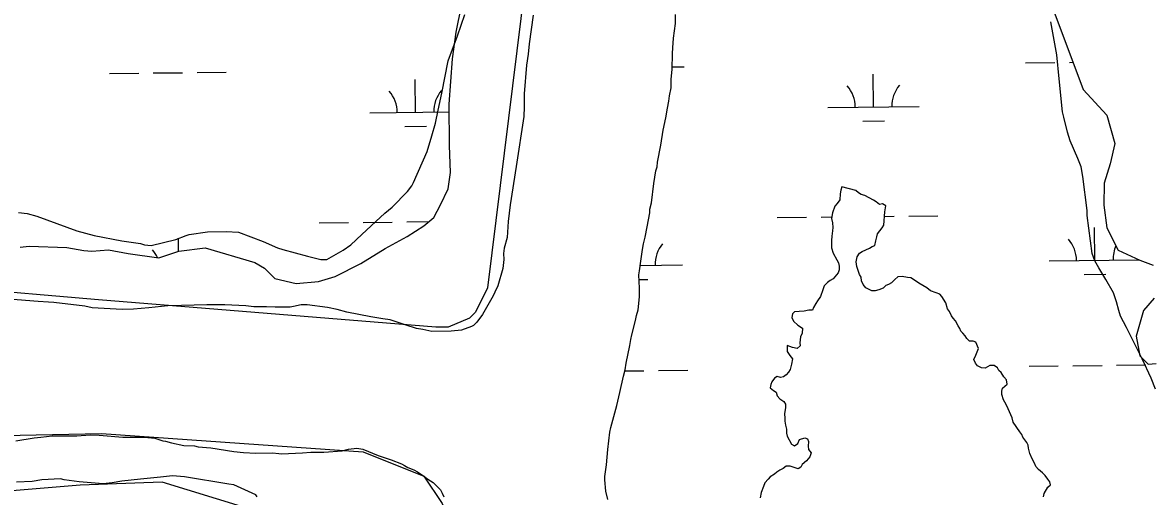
# Model space of a CAD drawing. Extents: x 3683613 to 3738215, y 469626 to 495384.
# Drawn here: x 3715706 to 3716943, y 480796 to 481315 of the extents above; entities that cross this region are included whole.
import ezdxf

# ---------------------------------------------------------------- set-up
doc = ezdxf.new("R2010")
doc.units = 0
for name, color, linetype in [('V-GRID-MAJR', 7, 'Continuous'), ('V-SITE-VEGE', 7, 'Continuous'), ('V-TOPO-SHOR', 7, 'Continuous'), ('V-WETL-SWMP', 7, 'Continuous')]:
    doc.layers.add(name, color=color, linetype=linetype)

msp = doc.modelspace()

# ---------------------------------------------------------------- linework, layer by layer
at = {"layer": 'V-GRID-MAJR'}
msp.add_spline([(3687787.4, 481100.8), (3693072.3, 481160.4), (3698357.2, 481220.7), (3703642.1, 481281.8), (3708927, 481343.7), (3714211.8, 481406.4), (3719496.7, 481469.8)], degree=3, dxfattribs=at)
at = {"layer": 'V-SITE-VEGE'}
for points in [[(3716265.4, 481323.3), (3716260.9, 481291.6), (3716259.8, 481280.5), (3716258.1, 481268.2), (3716255.4, 481237.1), (3716255.4, 481222.5), (3716254.9, 481211.9), (3716246.5, 481157.4), (3716240.2, 481115.2), (3716238, 481097), (3716236.9, 481079.4), (3716233.5, 481067.7), (3716232.9, 481061.8), (3716233, 481055.4), (3716231.9, 481045.4), (3716226.7, 481026.6), (3716223.2, 481019.6), (3716221.5, 481015.5), (3716209.9, 480994.9), (3716203.5, 480986.7), (3716200, 480983.1), (3716197.7, 480982), (3716186.6, 480977.8), (3716175.4, 480976.6), (3716154.3, 480976.4), (3716144.4, 480978.7), (3716137.3, 480979.8), (3716126.2, 480983.3), (3716108.6, 480989.1), (3716100.4, 480990.2), (3716087.5, 480992.4), (3716061.1, 480997.6), (3716050.5, 481000.4), (3716040, 481002.7), (3716017.7, 481005.5), (3716011.2, 481005.5), (3716002.5, 481003.7), (3715999, 481003.1), (3715982.6, 481003), (3715973.2, 481003.5), (3715959.1, 481003.4), (3715950.3, 481004.5), (3715927.5, 481005.6), (3715907.6, 481005.5), (3715880, 481004.7), (3715864.8, 481004.6), (3715844.3, 481002.2), (3715827.3, 481000.9), (3715815, 481000.3), (3715782.2, 481002.4), (3715774, 481004.1), (3715740, 481008), (3715734.1, 481008.6), (3715723, 481009.1), (3715690.8, 481011.8)], [(3715701.4, 481106.8), (3715710.7, 481105.7), (3715721.3, 481102.8), (3715765.3, 481086.7), (3715784.1, 481081.5), (3715814.6, 481075.8), (3715835.1, 481073), (3715839.2, 481071.3), (3715846.8, 481070.7), (3715873.8, 481077.3), (3715884.9, 481081.5), (3715888.4, 481082.7), (3715908.3, 481085.7), (3715928.8, 481085.9), (3715942.2, 481085.3), (3715969.3, 481075), (3715985.1, 481068), (3715991, 481066.3), (3716018, 481058.8), (3716032.6, 481055.4), (3716039.1, 481055.4), (3716057.2, 481065.5), (3716065.3, 481071.4), (3716077.6, 481082.6), (3716092.7, 481096.8), (3716102.6, 481106.2), (3716110.8, 481112.7), (3716127.7, 481129.8), (3716132.3, 481136.2), (3716134.1, 481139.8), (3716149.1, 481173.8), (3716154.3, 481190.8), (3716158.3, 481204.9), (3716161.2, 481219), (3716165.1, 481237.8), (3716172, 481273), (3716182.4, 481300.5), (3716190.4, 481324)], [(3716947.3, 480913), (3716942.6, 480925.3), (3716932.5, 480946.3), (3716925.4, 480960.9), (3716915.3, 480980.8), (3716908.8, 480993.1), (3716907, 480999.5), (3716904.6, 481008.9), (3716901, 481018.8), (3716892.7, 481033.4), (3716885, 481046.2), (3716880.9, 481053.8), (3716877.9, 481062), (3716872.4, 481103.6), (3716872.4, 481108.9), (3716867.5, 481146.3), (3716865.6, 481156.9), (3716862.1, 481166.2), (3716853.8, 481185.5), (3716850.8, 481194.8), (3716846.6, 481211.2), (3716845.4, 481217.1), (3716841.7, 481253.4), (3716839.2, 481279.7), (3716832.5, 481316)], [(3715698.4, 480856.3), (3715718.3, 480859.9), (3715725.9, 480860.5), (3715738.2, 480861.8), (3715765.1, 480861.9), (3715779.8, 480863.2), (3715789.7, 480862.6), (3715815.5, 480860.5), (3715839.5, 480860.6), (3715850.7, 480859.5), (3715859.5, 480856.6), (3715862.4, 480856), (3715868.9, 480854.3), (3715882.3, 480851.5), (3715894.1, 480850.9), (3715898.2, 480849.8), (3715912.2, 480848.7), (3715937.4, 480844.8), (3715948, 480843.6), (3715961.5, 480843.1), (3715979.6, 480843.2), (3715986.7, 480842.7), (3715989.6, 480842.1), (3716012.4, 480843.4), (3716021.8, 480844.1), (3716035.9, 480844.1), (3716055.8, 480845.4), (3716062.8, 480847.2), (3716072.2, 480848.5), (3716078.6, 480847.3), (3716095.6, 480840.4), (3716109.7, 480835.8), (3716120.9, 480831.2), (3716124.4, 480829.4), (3716127.9, 480827.1), (3716134.4, 480824.8), (3716138.5, 480822.5), (3716145.6, 480817.8), (3716149.7, 480814.3), (3716155.6, 480810.9), (3716163.8, 480802.7), (3716165.6, 480799.2), (3716167.4, 480795.1)], [(3715962.9, 480795.1), (3715961.2, 480797.4), (3715937.1, 480808.4), (3715931.8, 480809), (3715883.1, 480816.9), (3715870.2, 480818), (3715856.8, 480816.8), (3715835.1, 480814.3), (3715814.6, 480812.4), (3715804.1, 480810.6), (3715794.1, 480809.4), (3715767.8, 480811.6), (3715751.3, 480813.8), (3715747.2, 480814.9), (3715726.7, 480813.7), (3715716.2, 480811.8), (3715699.2, 480811.2)]]:
    msp.add_lwpolyline(points, dxfattribs=at)
at = {"layer": 'V-TOPO-SHOR'}
for points in [[(3716432.9, 482591.2), (3716302, 481727.2), (3716215.3, 481024.3), (3716202, 480997.6), (3716195.4, 480991), (3716172, 480981), (3716158.7, 480981), (3715788.9, 481011), (3715635.7, 481024.3), (3715482.4, 481041), (3715382.5, 481044.3), (3715332.3, 481052.8)], [(3716346.9, 480792.1), (3716345, 480801.4), (3716343.8, 480813.7), (3716343.8, 480817.2), (3716345.5, 480830.1), (3716347.1, 480847.1), (3716349.4, 480865.9), (3716350.5, 480871.2), (3716356.8, 480895.2), (3716360.2, 480909.3), (3716364.2, 480927.5), (3716366, 480934.5), (3716367.1, 480941.6), (3716371.1, 480960.9), (3716372.2, 480967.4), (3716373.3, 480972.7), (3716377.4, 480988.5), (3716378.5, 480993.8), (3716380.2, 481000.2), (3716381.9, 481014.3), (3716381.8, 481023.7), (3716381.2, 481038.3), (3716381.7, 481043), (3716383.4, 481053.5), (3716385.1, 481066.4), (3716386.2, 481072.3), (3716388, 481079.9), (3716390.2, 481091.1), (3716393.1, 481106.3), (3716393.1, 481110.4), (3716394.8, 481117.5), (3716397.6, 481138.6), (3716399.8, 481152.6), (3716401, 481156.8), (3716401.5, 481162), (3716405, 481180.8), (3716407.8, 481197.2), (3716410.6, 481210.7), (3716412.3, 481221.3), (3716414.1, 481228.9), (3716414.6, 481234.7), (3716416.3, 481243.5), (3716416.3, 481252.9), (3716417.4, 481263.5), (3716417.9, 481281), (3716418.4, 481287.5), (3716418.9, 481298), (3716421.2, 481313.9), (3716421.1, 481323.8)], [(3716819.1, 480825), (3716816.2, 480828.5), (3716815, 480831.4), (3716812, 480836.7), (3716809.6, 480842.5), (3716807.9, 480848.4), (3716807.8, 480851.9), (3716806.1, 480854.8), (3716801.9, 480860.6), (3716800.7, 480863.6), (3716798.4, 480866.5), (3716791.3, 480877), (3716790.1, 480881.7), (3716785.9, 480891.6), (3716783.6, 480896.3), (3716780.6, 480901.5), (3716778.8, 480907.4), (3716778.8, 480910.9), (3716779.4, 480914.4), (3716784.6, 480918.5), (3716784, 480923.2), (3716781, 480926.7), (3716778.1, 480931.4), (3716775.7, 480933.7), (3716774, 480936.6), (3716770.4, 480938.9), (3716765.7, 480938.9), (3716760.5, 480936), (3716756.4, 480936.5), (3716752.3, 480938.8), (3716749.9, 480941.8), (3716748.1, 480945.8), (3716750.4, 480950.5), (3716753.3, 480957.6), (3716750.4, 480964.6), (3716747.4, 480965.8), (3716743.3, 480965.7), (3716740.4, 480968.7), (3716738.6, 480971.6), (3716736.2, 480974.5), (3716733.9, 480976.8), (3716732.7, 480979.7), (3716730.9, 480982.7), (3716728, 480987.9), (3716725.6, 480990.8), (3716723.8, 480993.7), (3716721.5, 480998.4), (3716719.1, 481001.3), (3716717.3, 481007.8), (3716713.2, 481014.8), (3716710.8, 481017.1), (3716706.7, 481018.8), (3716700.8, 481021.1), (3716696.7, 481024.1), (3716687.9, 481029.3), (3716682, 481033.3), (3716679.1, 481035.1), (3716675.6, 481035.6), (3716669.7, 481036.8), (3716665, 481036.2), (3716661.5, 481033.2), (3716658, 481029.7), (3716654.5, 481027.9), (3716651.6, 481026.7), (3716648.7, 481023.8), (3716644, 481022), (3716639.9, 481020.8), (3716636.4, 481020.8), (3716629.9, 481024.3), (3716627, 481027.8), (3716625.2, 481031.8), (3716624.6, 481035.9), (3716622.8, 481038.9), (3716619.8, 481047.6), (3716619.2, 481052.9), (3716620.4, 481058.2), (3716622.7, 481062.3), (3716625.6, 481064.1), (3716633.8, 481067.6), (3716636.7, 481069.4), (3716639.6, 481070.6), (3716640.8, 481075.9), (3716641.9, 481080), (3716642.5, 481083.5), (3716647.7, 481090), (3716649.5, 481092.9), (3716650.5, 481107.6), (3716651.7, 481114), (3716648.1, 481116.3), (3716644.6, 481115.7), (3716641.1, 481118.6), (3716638.2, 481120.4), (3716628.8, 481125.6), (3716624.7, 481126.7), (3716621.7, 481128.5), (3716618.8, 481130.8), (3716603.5, 481134.8), (3716602.4, 481131.3), (3716601.8, 481127.2), (3716601.3, 481120.7), (3716598.4, 481116.6)], [(3716598.4, 481116.6), (3716596, 481113.7), (3716593.1, 481106.6), (3716592, 481100.2), (3716593.2, 481095.5), (3716593.8, 481090.2), (3716593.3, 481086.7), (3716592.7, 481080.9), (3716592.1, 481076.2), (3716592.2, 481068), (3716594, 481062.1), (3716598.1, 481055.1), (3716599.9, 481051.6), (3716600.5, 481048.1), (3716600.5, 481044), (3716599.4, 481040.5), (3716594.1, 481034), (3716590.6, 481032.2), (3716587.7, 481029.9), (3716584.2, 481026.3), (3716582.5, 481022.2), (3716580.2, 481014.6), (3716576.7, 481009.9), (3716575, 481006.9), (3716572.6, 481002.8), (3716571.5, 480999.9), (3716567.4, 480999.9), (3716562.1, 480998.7), (3716556.9, 480998.1), (3716551.6, 480998), (3716549.3, 480995.7), (3716548.7, 480991.6), (3716550.5, 480987.5), (3716555.2, 480983.4), (3716560.5, 480979.9), (3716559.9, 480974.6), (3716558.2, 480970.5), (3716557.6, 480964.1), (3716557.7, 480960.6), (3716554.7, 480957.6), (3716549.5, 480958.8), (3716543.6, 480961.1), (3716543.6, 480954.6), (3716546.6, 480950), (3716549.5, 480946.5), (3716548.4, 480940.6), (3716546.7, 480934.7), (3716544.9, 480931.8), (3716542.6, 480928.9), (3716539.7, 480926.5), (3716536.2, 480925.9), (3716532.7, 480927), (3716529.7, 480925.3), (3716526.8, 480921.1), (3716525.7, 480918.2), (3716525.1, 480914.7), (3716528.6, 480911.8), (3716531.6, 480910), (3716532.8, 480905.9), (3716535.7, 480902.4), (3716539.8, 480899.5), (3716541.6, 480896.6), (3716541.6, 480893.1), (3716540.5, 480886.1), (3716541.1, 480881.4), (3716541.1, 480877.9), (3716541.8, 480873.8), (3716543, 480869.1), (3716543, 480865), (3716543.6, 480861.5), (3716548.3, 480852.7), (3716551.8, 480851), (3716555.3, 480853.4), (3716557.1, 480858), (3716562.9, 480859.8), (3716565.9, 480858.7), (3716567, 480855.8), (3716566.5, 480850.5), (3716567.1, 480847), (3716570, 480843.5), (3716568.3, 480838.8), (3716564.8, 480834.7), (3716560.2, 480830.5), (3716558.4, 480827.6), (3716555.5, 480825.8), (3716546.7, 480828.7), (3716542.6, 480828.7), (3716539.1, 480826.3), (3716535.6, 480824.5), (3716532.1, 480822.2), (3716529.8, 480819.8), (3716525.1, 480816.9), (3716522.8, 480814.5), (3716519.3, 480810.4), (3716517.5, 480806.3), (3716515.2, 480799.8), (3716514.1, 480794)], [(3715094, 480903.6), (3715136, 480877.7), (3715265.9, 480864.4), (3715452.4, 480857.7), (3715792.3, 480864.4), (3716078.8, 480844.4), (3716145.4, 480817.8), (3716165.4, 480787.8), (3716182, 480744.5), (3716165.4, 480644.5), (3716142.1, 480441.3), (3716132, 480323.9)], [(3715945.5, 480784.4), (3715858.9, 480811.1), (3715768.9, 480807.8), (3715685.6, 480801.1), (3715585.5, 480805), (3715513, 480810.4), (3715465.3, 480810.4), (3715384.1, 480809.4), (3715320.2, 480799.6), (3715268.3, 480799.6), (3715179.5, 480803.9), (3715109.1, 480813.7), (3715081.8, 480821.6)], [(3716824.6, 480795.2), (3716825.1, 480798.7), (3716829.2, 480805.7), (3716832.1, 480808.1), (3716831.5, 480811.6), (3716829.1, 480814.5), (3716826.2, 480818.6), (3716823.2, 480821.5), (3716819.1, 480825)]]:
    msp.add_lwpolyline(points, dxfattribs=at)
at = {"layer": 'V-WETL-SWMP'}
for p, q in [((3716180.9, 481304.6), (3716186.6, 481333.4)), ((3716177, 481275.3), (3716180.9, 481304.6)), ((3716173.2, 481225.5), (3716177, 481275.3)), ((3716417.4, 481266.4), (3716430.9, 481266.5)), ((3716804.8, 481270.9), (3716836.8, 481271.3)), ((3716852.8, 481271.4), (3716856.9, 481271.5)), ((3715801, 481259.2), (3715833, 481259.6)), ((3715849, 481259.8), (3715881, 481260.1)), ((3715897, 481260.3), (3715929, 481260.7)), ((3716136.4, 481216.7), (3716135.9, 481252.7)), ((3716638.2, 481222.5), (3716637.8, 481258.5)), ((3716086.4, 481216.1), (3716173.2, 481217.1)), ((3716173.5, 481180.4), (3716173.2, 481225.5)), ((3716588.2, 481221.9), (3716688.2, 481223.1)), ((3716626.4, 481206.9), (3716650.4, 481207.2)), ((3716124.5, 481201.1), (3716148.5, 481201.4)), ((3716174.8, 481150.5), (3716173.5, 481180.4)), ((3716172, 481132.9), (3716174.8, 481150.5)), ((3716163.9, 481115.3), (3716172, 481132.9)), ((3716156.3, 481101.2), (3716163.9, 481115.3)), ((3716030.9, 481095.4), (3716062.9, 481095.7)), ((3716078.9, 481095.9), (3716110.9, 481096.3)), ((3716126.9, 481096.5), (3716150.8, 481096.8)), ((3716127.2, 481080.5), (3716145.3, 481092.3)), ((3716145.3, 481092.3), (3716156.3, 481101.2)), ((3716532.8, 481101.2), (3716564.8, 481101.6)), ((3716580.8, 481101.8), (3716592.3, 481101.9)), ((3716650.2, 481102.6), (3716660.8, 481102.7)), ((3716676.8, 481102.9), (3716708.8, 481103.3)), ((3716103.2, 481067.5), (3716127.2, 481080.5)), ((3716880.7, 481054.5), (3716880.3, 481090.5)), ((3715703.1, 481068.7), (3715713.1, 481069.9)), ((3715713.1, 481069.9), (3715754.1, 481068.4)), ((3715754.1, 481068.4), (3715772.8, 481065)), ((3715876.7, 481064.3), (3715876.5, 481078.8)), ((3715877.1, 481064.4), (3715905.8, 481068.1)), ((3715905.8, 481068.1), (3715960.4, 481052)), ((3716076.4, 481050.9), (3716103.2, 481067.5)), ((3715772.8, 481065), (3715781.6, 481064.5)), ((3715781.6, 481064.5), (3715799.8, 481065.8)), ((3715799.8, 481065.8), (3715821.5, 481061.8)), ((3715821.5, 481061.8), (3715854.9, 481057.3)), ((3715854.9, 481057.3), (3715877.1, 481064.4)), ((3716830.7, 481053.9), (3716929.2, 481055.1)), ((3715960.4, 481052), (3715971, 481045.7)), ((3715971, 481045.7), (3715982.1, 481034.6)), ((3716048.3, 481036.7), (3716076.4, 481050.9)), ((3716382.7, 481048.7), (3716428.8, 481049.3)), ((3715982.1, 481034.6), (3716005.6, 481028.9)), ((3716005.6, 481028.9), (3716030.2, 481031.3)), ((3716030.2, 481031.3), (3716048.3, 481036.7)), ((3716381.4, 481033.3), (3716391, 481033.4)), ((3716868.9, 481038.9), (3716892.9, 481039.2)), ((3716365.6, 480933.1), (3716386.7, 480933.3)), ((3716402.7, 480933.5), (3716434.7, 480933.9)), ((3716808.6, 480938.2), (3716840.6, 480938.6)), ((3716856.6, 480938.8), (3716888.6, 480939.2)), ((3716904.6, 480939.4), (3716936.6, 480939.7))]:
    msp.add_line(p, q, dxfattribs=at)
for points in [[(3716825.9, 481354.1), (3716868.1, 481241.7), (3716894, 481213.7), (3716902.8, 481182.4), (3716897.7, 481160.3), (3716890.9, 481139), (3716890.6, 481114.7), (3716893.7, 481090), (3716906.4, 481065.4), (3716930, 481054.7), (3716944.8, 481049)], [(3716346.9, 480792.1), (3716345, 480801.4), (3716343.8, 480813.7), (3716343.8, 480817.2), (3716345.5, 480830.1), (3716347.1, 480847.1), (3716349.4, 480865.9), (3716350.5, 480871.2), (3716356.8, 480895.2), (3716360.2, 480909.3), (3716364.2, 480927.5), (3716366, 480934.5), (3716367.1, 480941.6), (3716371.1, 480960.9), (3716372.2, 480967.4), (3716373.3, 480972.7), (3716377.4, 480988.5), (3716378.5, 480993.8), (3716380.2, 481000.2), (3716381.9, 481014.3), (3716381.8, 481023.7), (3716381.2, 481038.3), (3716381.7, 481043), (3716383.4, 481053.5), (3716385.1, 481066.4), (3716386.2, 481072.3), (3716388, 481079.9), (3716390.2, 481091.1), (3716393.1, 481106.3), (3716393.1, 481110.4), (3716394.8, 481117.5), (3716397.6, 481138.6), (3716399.8, 481152.6), (3716401, 481156.8), (3716401.5, 481162), (3716405, 481180.8), (3716407.8, 481197.2), (3716410.6, 481210.7), (3716412.3, 481221.3), (3716414.1, 481228.9), (3716414.6, 481234.7), (3716416.3, 481243.5), (3716416.3, 481252.9), (3716417.4, 481263.5), (3716417.9, 481281), (3716418.4, 481287.5), (3716418.9, 481298), (3716421.2, 481313.9), (3716421.1, 481323.8)], [(3716819.1, 480825), (3716816.2, 480828.5), (3716815, 480831.4), (3716812, 480836.7), (3716809.6, 480842.5), (3716807.9, 480848.4), (3716807.8, 480851.9), (3716806.1, 480854.8), (3716801.9, 480860.6), (3716800.7, 480863.6), (3716798.4, 480866.5), (3716791.3, 480877), (3716790.1, 480881.7), (3716785.9, 480891.6), (3716783.6, 480896.3), (3716780.6, 480901.5), (3716778.8, 480907.4), (3716778.8, 480910.9), (3716779.4, 480914.4), (3716784.6, 480918.5), (3716784, 480923.2), (3716781, 480926.7), (3716778.1, 480931.4), (3716775.7, 480933.7), (3716774, 480936.6), (3716770.4, 480938.9), (3716765.7, 480938.9), (3716760.5, 480936), (3716756.4, 480936.5), (3716752.3, 480938.8), (3716749.9, 480941.8), (3716748.1, 480945.8), (3716750.4, 480950.5), (3716753.3, 480957.6), (3716750.4, 480964.6), (3716747.4, 480965.8), (3716743.3, 480965.7), (3716740.4, 480968.7), (3716738.6, 480971.6), (3716736.2, 480974.5), (3716733.9, 480976.8), (3716732.7, 480979.7), (3716730.9, 480982.7), (3716728, 480987.9), (3716725.6, 480990.8), (3716723.8, 480993.7), (3716721.5, 480998.4), (3716719.1, 481001.3), (3716717.3, 481007.8), (3716713.2, 481014.8), (3716710.8, 481017.1), (3716706.7, 481018.8), (3716700.8, 481021.1), (3716696.7, 481024.1), (3716687.9, 481029.3), (3716682, 481033.3), (3716679.1, 481035.1), (3716675.6, 481035.6), (3716669.7, 481036.8), (3716665, 481036.2), (3716661.5, 481033.2), (3716658, 481029.7), (3716654.5, 481027.9), (3716651.6, 481026.7), (3716648.7, 481023.8), (3716644, 481022), (3716639.9, 481020.8), (3716636.4, 481020.8), (3716629.9, 481024.3), (3716627, 481027.8), (3716625.2, 481031.8), (3716624.6, 481035.9), (3716622.8, 481038.9), (3716619.8, 481047.6), (3716619.2, 481052.9), (3716620.4, 481058.2), (3716622.7, 481062.3), (3716625.6, 481064.1), (3716633.8, 481067.6), (3716636.7, 481069.4), (3716639.6, 481070.6), (3716640.8, 481075.9), (3716641.9, 481080), (3716642.5, 481083.5), (3716647.7, 481090), (3716649.5, 481092.9), (3716650.5, 481107.6), (3716651.7, 481114), (3716648.1, 481116.3), (3716644.6, 481115.7), (3716641.1, 481118.6), (3716638.2, 481120.4), (3716628.8, 481125.6), (3716624.7, 481126.7), (3716621.7, 481128.5), (3716618.8, 481130.8), (3716603.5, 481134.8), (3716602.4, 481131.3), (3716601.8, 481127.2), (3716601.3, 481120.7), (3716598.4, 481116.6)], [(3716598.4, 481116.6), (3716596, 481113.7), (3716593.1, 481106.6), (3716592, 481100.2), (3716593.2, 481095.5), (3716593.8, 481090.2), (3716593.3, 481086.7), (3716592.7, 481080.9), (3716592.1, 481076.2), (3716592.2, 481068), (3716594, 481062.1), (3716598.1, 481055.1), (3716599.9, 481051.6), (3716600.5, 481048.1), (3716600.5, 481044), (3716599.4, 481040.5), (3716594.1, 481034), (3716590.6, 481032.2), (3716587.7, 481029.9), (3716584.2, 481026.3), (3716582.5, 481022.2), (3716580.2, 481014.6), (3716576.7, 481009.9), (3716575, 481006.9), (3716572.6, 481002.8), (3716571.5, 480999.9), (3716567.4, 480999.9), (3716562.1, 480998.7), (3716556.9, 480998.1), (3716551.6, 480998), (3716549.3, 480995.7), (3716548.7, 480991.6), (3716550.5, 480987.5), (3716555.2, 480983.4), (3716560.5, 480979.9), (3716559.9, 480974.6), (3716558.2, 480970.5), (3716557.6, 480964.1), (3716557.7, 480960.6), (3716554.7, 480957.6), (3716549.5, 480958.8), (3716543.6, 480961.1), (3716543.6, 480954.6), (3716546.6, 480950), (3716549.5, 480946.5), (3716548.4, 480940.6), (3716546.7, 480934.7), (3716544.9, 480931.8), (3716542.6, 480928.9), (3716539.7, 480926.5), (3716536.2, 480925.9), (3716532.7, 480927), (3716529.7, 480925.3), (3716526.8, 480921.1), (3716525.7, 480918.2), (3716525.1, 480914.7), (3716528.6, 480911.8), (3716531.6, 480910), (3716532.8, 480905.9), (3716535.7, 480902.4), (3716539.8, 480899.5), (3716541.6, 480896.6), (3716541.6, 480893.1), (3716540.5, 480886.1), (3716541.1, 480881.4), (3716541.1, 480877.9), (3716541.8, 480873.8), (3716543, 480869.1), (3716543, 480865), (3716543.6, 480861.5), (3716548.3, 480852.7), (3716551.8, 480851), (3716555.3, 480853.4), (3716557.1, 480858), (3716562.9, 480859.8), (3716565.9, 480858.7), (3716567, 480855.8), (3716566.5, 480850.5), (3716567.1, 480847), (3716570, 480843.5), (3716568.3, 480838.8), (3716564.8, 480834.7), (3716560.2, 480830.5), (3716558.4, 480827.6), (3716555.5, 480825.8), (3716546.7, 480828.7), (3716542.6, 480828.7), (3716539.1, 480826.3), (3716535.6, 480824.5), (3716532.1, 480822.2), (3716529.8, 480819.8), (3716525.1, 480816.9), (3716522.8, 480814.5), (3716519.3, 480810.4), (3716517.5, 480806.3), (3716515.2, 480799.8), (3716514.1, 480794)], [(3716945.9, 481012.8), (3716934.2, 480999.4), (3716926.1, 480971.3), (3716929.9, 480949.7), (3716939.2, 480940.6), (3716948.1, 480941.2)], [(3716824.6, 480795.2), (3716825.1, 480798.7), (3716829.2, 480805.7), (3716832.1, 480808.1), (3716831.5, 480811.6), (3716829.1, 480814.5), (3716826.2, 480818.6), (3716823.2, 480821.5), (3716819.1, 480825)]]:
    msp.add_lwpolyline(points, dxfattribs=at)
for centre, start, end in [((3716191.6, 481217.8), 139.8949, 181.4385), ((3716583, 481222.4), 359.8949, 41.4385), ((3716693.5, 481223.6), 139.8949, 181.4385), ((3716081.1, 481216.5), 359.8949, 41.4385), ((3716434, 481049.8), 139.8949, 181.4385), ((3716825.4, 481054.3), 359.8949, 41.4385), ((3716935.9, 481055.6), 155.3624, 181.4385), ((3715821.7, 481042.7), 24.7998, 41.4385)]:
    msp.add_arc(centre, 35.2, start, end, dxfattribs=at)

doc.saveas('drawing.dxf')
